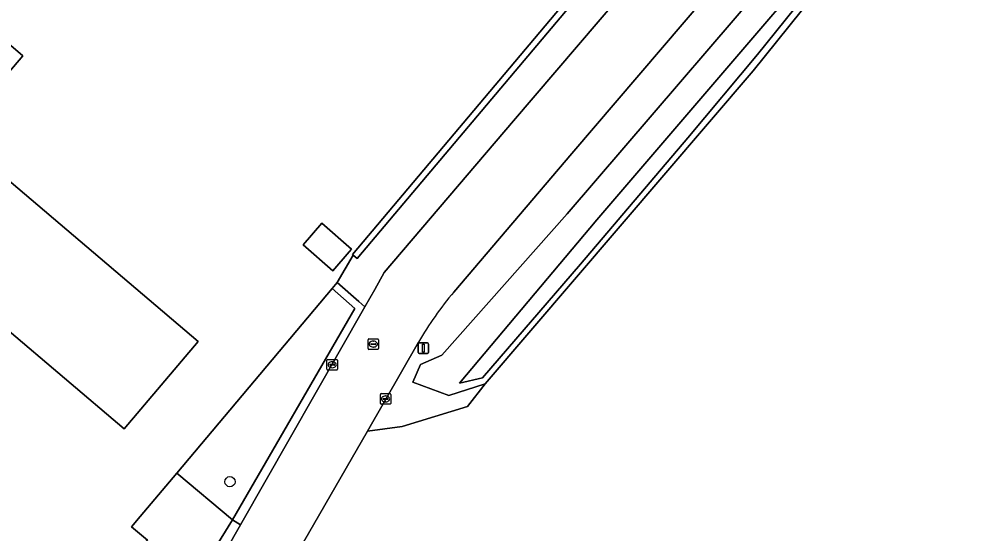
# Model space of a CAD drawing. Extents: x 156412 to 157779, y 382335 to 383768.
# Drawn here: x 157349.8 to 157439.9, y 382672.2 to 382721.2 of the extents above; entities that cross this region are included whole.
import ezdxf

# ---------------------------------------------------------------- set-up
doc = ezdxf.new("R2010")
doc.units = 0
for name, color, linetype in [('IMGEO_Berm_groen', 7, 'Continuous'), ('IMGEO_Boom', 7, 'Continuous'), ('IMGEO_Erf', 7, 'Continuous'), ('IMGEO_Grasland_agrarisch', 7, 'Continuous'), ('IMGEO_Groenvoorziening', 7, 'Continuous'), ('IMGEO_Haag', 7, 'Continuous'), ('IMGEO_Hek', 7, 'Continuous'), ('IMGEO_Kolk', 7, 'Continuous'), ('IMGEO_Lichtmast', 7, 'Continuous'), ('IMGEO_Oever', 7, 'Continuous'), ('IMGEO_Pand', 7, 'Continuous'), ('IMGEO_Rijbaan_lokaal_open', 7, 'Continuous'), ('IMGEO_Rioolput', 7, 'Continuous'), ('IMGEO_Waterloop', 7, 'Continuous')]:
    doc.layers.add(name, color=color, linetype=linetype)

msp = doc.modelspace()

# ---------------------------------------------------------------- linework, layer by layer
at = {"layer": 'IMGEO_Berm_groen'}
msp.add_lwpolyline([(157409.294, 382725.838), (157411.467, 382728.275), (157411.122, 382728.556), (157409.059, 382730.322), (157382.159, 382698.394), (157381.75, 382698.713), (157380.245, 382696.093), (157382.313, 382694.28), (157382.888, 382693.776), (157383.836, 382695.433), (157384.724, 382697.042), (157397.068, 382711.533)], close=True, dxfattribs=at)
msp.add_lwpolyline([(157368.95, 382669.415), (157369.563, 382670.468), (157370.996, 382672.975), (157370.245, 382673.459), (157367.669, 382669.296), (157365.983, 382667.622), (157365.263, 382667.296), (157364.427, 382665.864)], dxfattribs=at)
at = {"layer": 'IMGEO_Boom'}
msp.add_circle((157370.001, 382677.099), 0.489, dxfattribs=at)
at = {"layer": 'IMGEO_Erf'}
msp.add_lwpolyline([(157355.088, 382663.312), (157358.983, 382667.857), (157362.118, 382671.535), (157360.615, 382672.804), (157361.442, 382673.786), (157364.925, 382677.918), (157379.763, 382695.522), (157380.245, 382696.093), (157381.75, 382698.713), (157381.685, 382698.763), (157415.079, 382738.399), (157415.309, 382738.197), (157415.393, 382738.296), (157415.274, 382738.408), (157419.068, 382742.612), (157419.234, 382742.783), (157419.031, 382742.962), (157427.248, 382752.265), (157427.371, 382752.156), (157427.729, 382752.571)], dxfattribs=at)
for points in [[(157350.215, 382717.709), (157348.258, 382715.4), (157345.977, 382717.334), (157347.934, 382719.643)], [(157366.976, 382690.475), (157359.899, 382682.131), (157331.385, 382706.314), (157338.462, 382714.658)], [(157378.781, 382701.757), (157381.614, 382699.291), (157381.369, 382699.009), (157379.808, 382697.217), (157376.975, 382699.683)]]:
    msp.add_lwpolyline(points, close=True, dxfattribs=at)
at = {"layer": 'IMGEO_Grasland_agrarisch'}
msp.add_lwpolyline([(157502.5, 382664.378), (157478.298, 382692.629), (157474.535, 382696.984), (157464.846, 382705.651), (157458.709, 382710.557), (157451.923, 382714.458), (157448.914, 382717.803), (157447.714, 382719.812), (157446.802, 382721.419), (157445.242, 382724.364), (157441.862, 382736.669), (157439.931, 382741.281), (157429.049, 382728.284), (157424.532, 382721.992), (157419.962, 382716.288), (157394.352, 382686.418), (157392.681, 382684.285), (157386.444, 382682.368), (157383.116, 382681.93), (157377.029, 382671.342)], dxfattribs=at)
at = {"layer": 'IMGEO_Groenvoorziening'}
for points in [[(157394.352, 382686.418), (157390.885, 382685.333), (157387.448, 382686.594), (157388.203, 382688.29), (157390.216, 382689.171), (157402.2, 382702.635), (157426.354, 382730.776), (157433.606, 382737.205), (157438.846, 382742.418), (157438.407, 382743.483), (157438.407, 382743.588), (157438.475, 382744.598), (157438.662, 382745.592), (157438.966, 382746.557), (157439.381, 382747.48), (157439.903, 382748.347)], [(157422.735, 382732.465), (157420.667, 382729.646), (157415.446, 382723.385), (157402.626, 382708.391), (157391.377, 382695.188)], [(157387.99, 382690.407), (157383.116, 382681.93), (157386.444, 382682.368), (157392.681, 382684.285), (157394.352, 382686.418)]]:
    msp.add_lwpolyline(points, dxfattribs=at)
for points in [[(157409.059, 382730.322), (157415.531, 382738.004), (157415.309, 382738.197), (157415.079, 382738.399), (157381.685, 382698.763), (157381.75, 382698.713), (157382.159, 382698.394)], [(157381.931, 382693.621), (157379.763, 382695.522), (157364.925, 382677.918), (157370.245, 382673.459)], [(157382.888, 382693.776), (157382.313, 382694.28), (157380.245, 382696.093), (157379.763, 382695.522), (157381.931, 382693.621), (157370.245, 382673.459), (157370.996, 382672.975)], [(157362.118, 382671.535), (157358.983, 382667.857), (157360.411, 382666.694), (157360.876, 382667.243), (157361.45, 382666.755), (157363.826, 382666.646), (157365.263, 382667.296), (157365.983, 382667.622), (157367.669, 382669.296), (157370.245, 382673.459), (157364.925, 382677.918), (157361.442, 382673.786), (157360.615, 382672.804)]]:
    msp.add_lwpolyline(points, close=True, dxfattribs=at)
msp.add_arc((157417.522, 382673.076), 34.242, 139.77725, 149.59301, dxfattribs=at)
at = {"layer": 'IMGEO_Haag'}
for points in [[(157409.059, 382730.322), (157415.531, 382738.004), (157415.309, 382738.197), (157415.079, 382738.399), (157381.685, 382698.763), (157381.75, 382698.713), (157382.159, 382698.394)], [(157382.888, 382693.776), (157382.313, 382694.28), (157380.245, 382696.093), (157379.763, 382695.522), (157381.931, 382693.621), (157370.245, 382673.459), (157370.996, 382672.975)]]:
    msp.add_lwpolyline(points, close=True, dxfattribs=at)
at = {"layer": 'IMGEO_Hek'}
for points in [[(157380.245, 382696.093), (157364.925, 382677.918)], [(157364.925, 382677.918), (157361.442, 382673.786)], [(157364.925, 382677.918), (157370.245, 382673.459)], [(157361.442, 382673.786), (157360.615, 382672.804)], [(157365.263, 382667.296), (157365.983, 382667.622), (157367.669, 382669.296), (157370.245, 382673.459)]]:
    msp.add_lwpolyline(points, dxfattribs=at)
at = {"layer": 'IMGEO_Kolk'}
for p, q in [((157379.263, 382687.826), (157379.263, 382688.678)), ((157379.338, 382688.752), (157380.19, 382688.752)), ((157379.522, 382688.246), (157379.522, 382688.258)), ((157379.96, 382688.209), (157379.562, 382688.209)), ((157379.565, 382688.295), (157379.963, 382688.295)), ((157379.751, 382688.532), (157379.776, 382688.532)), ((157380.006, 382688.258), (157380.006, 382688.246)), ((157380.264, 382688.678), (157380.264, 382687.826)), ((157380.19, 382687.752), (157379.338, 382687.752)), ((157379.774, 382687.972), (157379.749, 382687.972)), ((157384.432, 382685.497), (157385.284, 382685.497)), ((157384.357, 382684.571), (157384.357, 382685.423)), ((157384.616, 382684.991), (157384.616, 382685.003)), ((157385.054, 382684.954), (157384.656, 382684.954)), ((157384.659, 382685.04), (157385.057, 382685.04)), ((157384.868, 382684.717), (157384.843, 382684.717)), ((157384.845, 382685.277), (157384.87, 382685.277)), ((157385.1, 382685.003), (157385.1, 382684.991)), ((157385.358, 382685.423), (157385.358, 382684.571)), ((157385.284, 382684.497), (157384.432, 382684.497))]:
    msp.add_line(p, q, dxfattribs=at)
for points in [[(157379.263, 382687.826), (157379.263, 382688.678)], [(157379.338, 382688.752), (157380.19, 382688.752)], [(157380.264, 382688.678), (157380.264, 382687.826)], [(157380.19, 382687.752), (157379.338, 382687.752)], [(157384.432, 382685.497), (157385.284, 382685.497)], [(157384.357, 382684.571), (157384.357, 382685.423)], [(157385.358, 382685.423), (157385.358, 382684.571)], [(157385.284, 382684.497), (157384.432, 382684.497)]]:
    msp.add_lwpolyline(points, dxfattribs=at)
for centre, radius, start, end in [((157379.34, 382688.676), 0.0765, 91.55205, 178.44795), ((157379.34, 382688.676), 0.0765, 91.55205, 178.44795), ((157379.562, 382688.255), 0.0403, 85.87752, 175.75265), ((157379.559, 382688.245), 0.0366, 178.93798, 274.71019), ((157379.963, 382688.252), 0.043, 264.86636, 352.45326), ((157379.967, 382688.257), 0.0386, 1.73085, 96.63898), ((157380.188, 382688.676), 0.0765, 1.55205, 88.44795), ((157380.188, 382688.676), 0.0765, 1.55205, 88.44795), ((157379.34, 382687.828), 0.0765, 181.55205, 268.44795), ((157379.34, 382687.828), 0.0765, 181.55205, 268.44795), ((157380.188, 382687.828), 0.0765, 271.55205, 358.44795), ((157380.188, 382687.828), 0.0765, 271.55205, 358.44795), ((157384.434, 382685.421), 0.0765, 91.55205, 178.44795), ((157384.434, 382685.421), 0.0765, 91.55205, 178.44795), ((157385.282, 382685.421), 0.0765, 1.55205, 88.44795), ((157385.282, 382685.421), 0.0765, 1.55205, 88.44795), ((157384.434, 382684.573), 0.0765, 181.55205, 268.44795), ((157384.434, 382684.573), 0.0765, 181.55205, 268.44795), ((157384.656, 382685), 0.0403, 85.87752, 175.75265), ((157384.653, 382684.99), 0.0366, 178.93798, 274.71019), ((157385.057, 382684.997), 0.043, 264.86636, 352.45326), ((157385.061, 382685.002), 0.0386, 1.73085, 96.63898), ((157385.282, 382684.573), 0.0765, 271.55205, 358.44795), ((157385.282, 382684.573), 0.0765, 271.55205, 358.44795)]:
    msp.add_arc(centre, radius, start, end, dxfattribs=at)
for centre, major_axis, ratio, start_param, end_param in [((157379.75, 382688.252), (-0.387, 0.002), 0.722429, 4.712389, 7.853982), ((157379.775, 382688.252), (-0.39, 0.002), 0.717154, 1.570796, 4.712389), ((157384.844, 382684.997), (-0.387, 0.002), 0.722429, 4.712389, 7.853982), ((157384.869, 382684.997), (-0.39, 0.002), 0.717154, 1.570796, 4.712389)]:
    msp.add_ellipse(centre, major_axis=major_axis, ratio=ratio, start_param=start_param, end_param=end_param, dxfattribs=at)
at = {"layer": 'IMGEO_Lichtmast'}
for p, q in [((157387.959, 382689.431), (157387.959, 382690.231)), ((157387.959, 382690.231), (157387.959, 382689.431)), ((157388.059, 382690.331), (157388.849, 382690.331)), ((157388.849, 382690.331), (157388.059, 382690.331)), ((157388.949, 382690.231), (157388.949, 382689.431)), ((157388.949, 382689.431), (157388.949, 382690.231)), ((157388.849, 382689.331), (157388.059, 382689.331)), ((157388.059, 382689.331), (157388.849, 382689.331))]:
    msp.add_line(p, q, dxfattribs=at)
msp.add_lwpolyline([(157388.379, 382690.206), (157388.529, 382690.206), (157388.529, 382689.456), (157388.379, 382689.456), (157388.379, 382690.206)], dxfattribs=at)
for centre, start, end in [((157388.059, 382690.231), 90, 180), ((157388.059, 382690.231), 90, 180), ((157388.849, 382690.231), 0, 90), ((157388.849, 382690.231), 360, 90), ((157388.059, 382689.431), 180, 270), ((157388.059, 382689.431), 180, 270), ((157388.849, 382689.431), 270, 0), ((157388.849, 382689.431), 270, 0)]:
    msp.add_arc(centre, 0.1, start, end, dxfattribs=at)
at = {"layer": 'IMGEO_Oever'}
for points in [[(157429.049, 382728.284), (157439.931, 382741.281), (157438.846, 382742.418), (157433.606, 382737.205), (157426.354, 382730.776), (157402.2, 382702.635), (157390.216, 382689.171), (157388.203, 382688.29), (157387.448, 382686.594), (157390.885, 382685.333), (157394.352, 382686.418), (157419.962, 382716.288), (157424.532, 382721.992)], [(157438.843, 382741.525), (157439.342, 382741.132), (157434.608, 382735.57), (157420.351, 382717.841), (157413.727, 382709.901), (157403.451, 382697.841), (157394.109, 382687.013), (157391.901, 382686.504), (157405.022, 382702.088)]]:
    msp.add_lwpolyline(points, close=True, dxfattribs=at)
at = {"layer": 'IMGEO_Pand'}
for points in [[(157345.977, 382717.334), (157348.258, 382715.4), (157350.215, 382717.709), (157347.934, 382719.643)], [(157359.899, 382682.131), (157366.976, 382690.475), (157338.462, 382714.658), (157331.385, 382706.314)], [(157378.781, 382701.757), (157376.975, 382699.683), (157379.808, 382697.217), (157381.369, 382699.009), (157381.614, 382699.291)]]:
    msp.add_lwpolyline(points, close=True, dxfattribs=at)
at = {"layer": 'IMGEO_Rijbaan_lokaal_open'}
for points in [[(157421.984, 382740.319), (157419.068, 382742.612), (157415.274, 382738.408), (157415.393, 382738.296), (157415.309, 382738.197), (157415.531, 382738.004), (157415.71, 382737.849), (157415.383, 382732.827), (157414.738, 382732.067), (157411.467, 382728.275), (157409.294, 382725.838), (157397.068, 382711.533), (157384.724, 382697.042), (157383.836, 382695.433), (157382.888, 382693.776), (157370.996, 382672.975), (157369.563, 382670.468), (157368.95, 382669.415)], [(157391.377, 382695.188), (157402.626, 382708.391), (157415.446, 382723.385), (157420.667, 382729.646), (157422.735, 382732.465)], [(157367.964, 382655.481), (157374.977, 382667.772), (157375.032, 382667.872), (157375.089, 382667.972), (157375.147, 382668.07), (157377.029, 382671.342), (157383.116, 382681.93), (157387.99, 382690.407)]]:
    msp.add_lwpolyline(points, dxfattribs=at)
msp.add_arc((157417.522, 382673.076), 34.242, 139.77725, 149.59301, dxfattribs=at)
at = {"layer": 'IMGEO_Rioolput'}
for p, q in [((157383.183, 382689.793), (157383.183, 382690.645)), ((157383.258, 382690.719), (157384.11, 382690.719)), ((157383.442, 382690.213), (157383.442, 382690.225)), ((157383.88, 382690.176), (157383.482, 382690.176)), ((157383.485, 382690.262), (157383.883, 382690.262)), ((157383.671, 382690.499), (157383.696, 382690.499)), ((157383.926, 382690.225), (157383.926, 382690.213)), ((157384.184, 382690.645), (157384.184, 382689.793)), ((157384.11, 382689.719), (157383.258, 382689.719)), ((157383.694, 382689.939), (157383.669, 382689.939))]:
    msp.add_line(p, q, dxfattribs=at)
for points in [[(157383.183, 382689.793), (157383.183, 382690.645)], [(157383.258, 382690.719), (157384.11, 382690.719)], [(157384.184, 382690.645), (157384.184, 382689.793)], [(157384.11, 382689.719), (157383.258, 382689.719)]]:
    msp.add_lwpolyline(points, dxfattribs=at)
for centre, radius, start, end in [((157383.26, 382690.643), 0.0765, 91.55205, 178.44795), ((157383.26, 382690.643), 0.0765, 91.55205, 178.44795), ((157383.482, 382690.222), 0.0403, 85.87752, 175.75265), ((157383.479, 382690.212), 0.0366, 178.93798, 274.71019), ((157383.883, 382690.219), 0.043, 264.86636, 352.45326), ((157383.887, 382690.224), 0.0386, 1.73085, 96.63898), ((157384.108, 382690.643), 0.0765, 1.55205, 88.44795), ((157384.108, 382690.643), 0.0765, 1.55205, 88.44795), ((157383.26, 382689.795), 0.0765, 181.55205, 268.44795), ((157383.26, 382689.795), 0.0765, 181.55205, 268.44795), ((157384.108, 382689.795), 0.0765, 271.55205, 358.44795), ((157384.108, 382689.795), 0.0765, 271.55205, 358.44795)]:
    msp.add_arc(centre, radius, start, end, dxfattribs=at)
for centre, major_axis, ratio, start_param, end_param in [((157383.67, 382690.219), (-0.387, 0.002), 0.722429, 4.712389, 7.853982), ((157383.695, 382690.219), (-0.39, 0.002), 0.717154, 1.570796, 4.712389)]:
    msp.add_ellipse(centre, major_axis=major_axis, ratio=ratio, start_param=start_param, end_param=end_param, dxfattribs=at)
at = {"layer": 'IMGEO_Waterloop'}
msp.add_lwpolyline([(157438.843, 382741.525), (157405.022, 382702.088), (157391.901, 382686.504), (157394.109, 382687.013), (157403.451, 382697.841), (157413.727, 382709.901), (157420.351, 382717.841), (157434.608, 382735.57), (157439.342, 382741.132)], close=True, dxfattribs=at)

doc.saveas('drawing.dxf')
